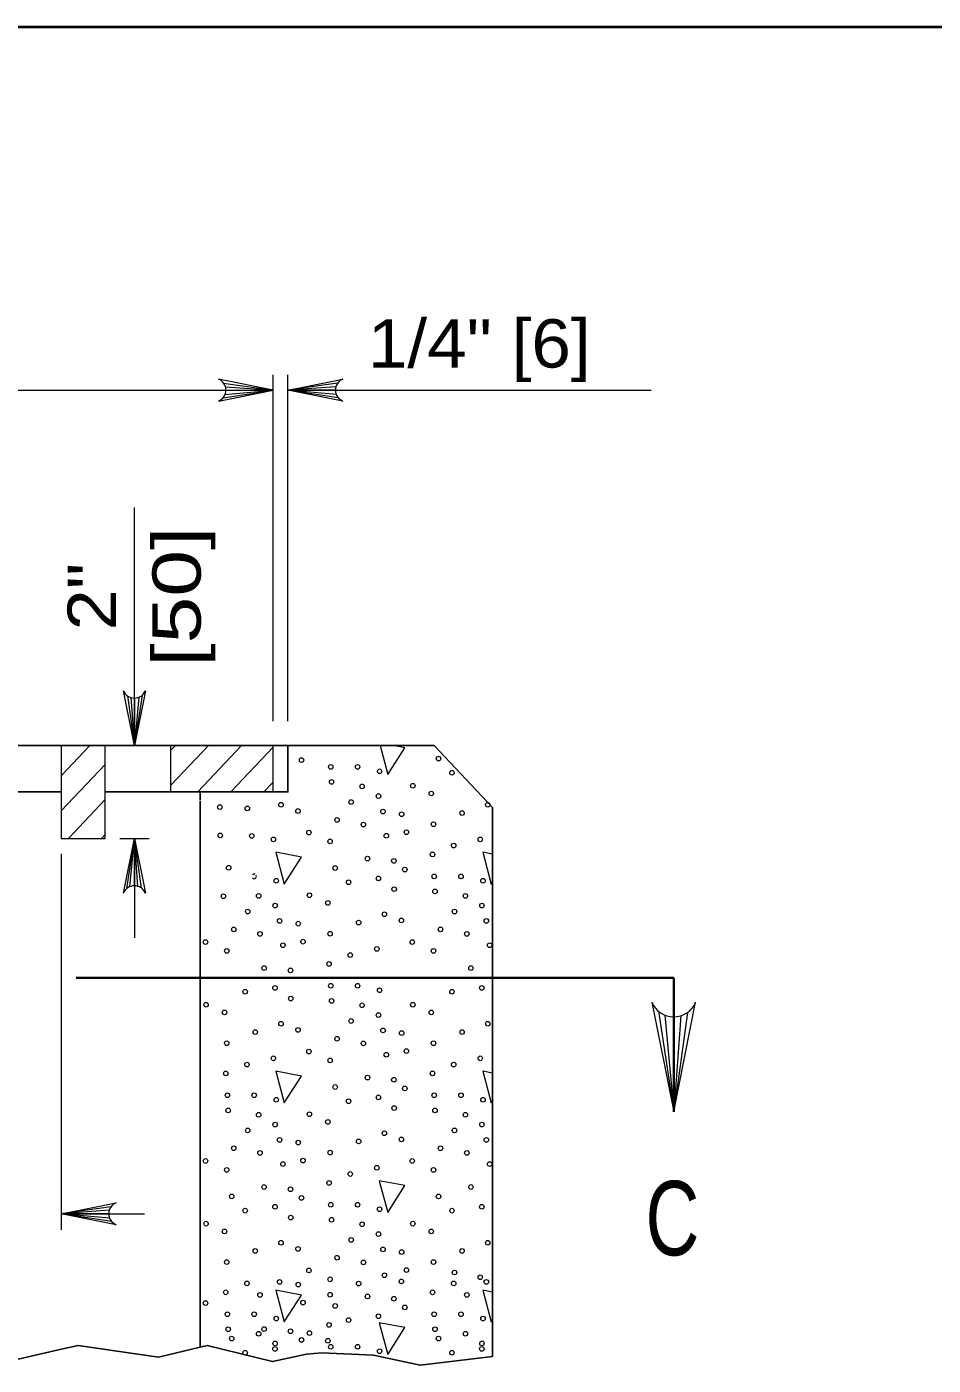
# Model space of a CAD drawing. Extents: x -410.5 to -376.5, y 1617.6 to 1661.6.
# Drawn here: x -391.656 to -388.729, y 1634.741 to 1639.062 of the extents above; entities that cross this region are included whole.
import ezdxf
from ezdxf.enums import TextEntityAlignment as Align

# ---------------------------------------------------------------- set-up
doc = ezdxf.new("R2010")
doc.units = 0
doc.header["$LTSCALE"] = 0.062
doc.layers.add('1', color=7, linetype='Continuous', lineweight=13)

msp = doc.modelspace()

# ---------------------------------------------------------------- linework, layer by layer
at = {"layer": '1', "lineweight": 25}
for p, q in [((-408.45475, 1639.06183), (-376.95475, 1639.06183)), ((-394.1165, 1636.74175), (-390.8125, 1636.74175)), ((-391.54408, 1636.59183), (-391.73283, 1636.59183)), ((-390.8125, 1636.59183), (-391.4025, 1636.59183)), ((-391.09567, 1636.56592), (-391.09567, 1636.59183)), ((-391.09567, 1634.79958), (-391.09567, 1636.56308))]:
    msp.add_line(p, q, dxfattribs=at)
at = {"layer": '1'}
for p, q in [((-390.85967, 1636.82042), (-390.85967, 1637.93875)), ((-390.8125, 1636.82042), (-390.8125, 1637.93875)), ((-391.80342, 1637.88875), (-390.85967, 1637.88875)), ((-391.02183, 1637.864), (-390.85967, 1637.88875)), ((-391.01992, 1637.91117), (-390.85967, 1637.88875)), ((-391.01567, 1637.87442), (-390.85967, 1637.88875)), ((-391.0145, 1637.90008), (-390.85967, 1637.88875)), ((-391.01283, 1637.88875), (-390.85967, 1637.88875)), ((-390.65225, 1637.91117), (-390.8125, 1637.88875)), ((-390.65767, 1637.90008), (-390.8125, 1637.88875)), ((-390.8125, 1637.88875), (-389.63958, 1637.88875)), ((-390.65933, 1637.88875), (-390.8125, 1637.88875)), ((-390.6565, 1637.87442), (-390.8125, 1637.88875)), ((-390.65033, 1637.864), (-390.8125, 1637.88875)), ((-391.30808, 1636.74175), (-391.30808, 1637.50975)), ((-391.3305, 1636.902), (-391.30808, 1636.74175)), ((-391.31942, 1636.8965), (-391.30808, 1636.74175)), ((-391.28325, 1636.90383), (-391.30808, 1636.74175)), ((-391.29367, 1636.89775), (-391.30808, 1636.74175)), ((-391.30808, 1636.89492), (-391.30808, 1636.74175)), ((-391.54408, 1636.64367), (-391.45158, 1636.74175)), ((-391.30808, 1636.74175), (-391.11925, 1636.74175)), ((-391.19008, 1636.59183), (-391.19008, 1636.74175)), ((-391.19008, 1636.72625), (-391.1755, 1636.74167)), ((-391.19008, 1636.61325), (-391.06867, 1636.74167)), ((-391.10342, 1636.59192), (-390.96192, 1636.74167)), ((-390.99667, 1636.59192), (-390.85967, 1636.73683)), ((-390.85967, 1636.59183), (-390.85967, 1636.74175)), ((-390.8125, 1636.59183), (-390.8125, 1636.74175)), ((-390.4355, 1636.7345), (-390.47292, 1636.74175)), ((-391.54408, 1636.53058), (-391.4025, 1636.68058)), ((-390.88983, 1636.59192), (-390.85967, 1636.62375)), ((-391.521, 1636.44192), (-391.4025, 1636.5675)), ((-391.41425, 1636.44192), (-391.4025, 1636.45442)), ((-391.35525, 1636.44192), (-391.26083, 1636.44192)), ((-391.33283, 1636.27975), (-391.30808, 1636.44192)), ((-391.3225, 1636.28592), (-391.30808, 1636.44192)), ((-391.30808, 1636.44192), (-391.30808, 1636.12067)), ((-391.30808, 1636.28875), (-391.30808, 1636.44192)), ((-391.29675, 1636.28708), (-391.30808, 1636.44192)), ((-391.28567, 1636.28167), (-391.30808, 1636.44192)), ((-391.54408, 1636.39192), (-391.54408, 1635.17808)), ((-390.15167, 1636.39075), (-390.18367, 1636.39708)), ((-390.18367, 1636.39708), (-390.15667, 1636.29467)), ((-390.15667, 1636.29467), (-390.15158, 1636.3025)), ((-389.61658, 1635.88375), (-389.567, 1635.5595)), ((-389.59583, 1635.8715), (-389.567, 1635.5595)), ((-389.52217, 1635.88), (-389.567, 1635.5595)), ((-389.54433, 1635.86908), (-389.567, 1635.5595)), ((-389.567, 1635.86583), (-389.567, 1635.5595)), ((-390.15175, 1635.68408), (-390.18367, 1635.69033)), ((-390.18367, 1635.69033), (-390.15667, 1635.588)), ((-390.15667, 1635.588), (-390.15167, 1635.59583)), ((-391.38383, 1635.25267), (-391.54408, 1635.23025)), ((-391.38925, 1635.24158), (-391.54408, 1635.23025)), ((-391.54408, 1635.23025), (-391.27542, 1635.23025)), ((-391.39092, 1635.23025), (-391.54408, 1635.23025)), ((-391.38808, 1635.21583), (-391.54408, 1635.23025)), ((-391.38192, 1635.2055), (-391.54408, 1635.23025)), ((-390.15167, 1634.9775), (-390.18367, 1634.98367))]:
    msp.add_line(p, q, dxfattribs=at)
at = {"layer": '1', "lineweight": 35}
for p, q in [((-391.4965, 1635.99217), (-389.567, 1635.99217)), ((-389.567, 1635.99217), (-389.567, 1635.5595))]:
    msp.add_line(p, q, dxfattribs=at)
at = {"layer": '1', "lineweight": 40}
msp.add_lwpolyline([(-408.45475, 1639.06183), (-376.95475, 1639.06183), (-376.95475, 1618.06183), (-408.45475, 1618.06183)], close=True, dxfattribs=at)
msp.add_lwpolyline([(-408.45475, 1639.06183), (-376.95475, 1639.06183), (-376.95475, 1618.06183), (-408.45475, 1618.06183)], close=True, dxfattribs=at)
at = {"layer": '1'}
for points in [[(-391.03667, 1637.85342), (-390.85967, 1637.88875), (-391.03667, 1637.92417)], [(-390.6355, 1637.85342), (-390.8125, 1637.88875), (-390.6355, 1637.92417)], [(-391.27267, 1636.91875), (-391.30808, 1636.74175), (-391.3435, 1636.91875)], [(-390.51508, 1636.74167), (-390.49042, 1636.648), (-390.4355, 1636.7345)], [(-391.3435, 1636.26492), (-391.30808, 1636.44192), (-391.27267, 1636.26492)], [(-389.63783, 1635.9135), (-389.567, 1635.5595), (-389.49625, 1635.9135)], [(-391.36708, 1635.19483), (-391.54408, 1635.23025), (-391.36708, 1635.26567)], [(-390.18367, 1634.98367), (-390.15667, 1634.88117), (-390.15167, 1634.88925)]]:
    msp.add_lwpolyline(points, dxfattribs=at)
for points in [[(-391.54408, 1636.74175), (-391.54408, 1636.44192), (-391.4025, 1636.44192), (-391.4025, 1636.74175)], [(-390.85117, 1636.39708), (-390.82417, 1636.29467), (-390.76917, 1636.38108)], [(-390.85117, 1635.69033), (-390.82417, 1635.588), (-390.76917, 1635.67442)], [(-390.51742, 1635.337), (-390.49042, 1635.23458), (-390.4355, 1635.321)], [(-390.85117, 1634.98367), (-390.82417, 1634.88117), (-390.76917, 1634.96767)], [(-390.51742, 1634.87842), (-390.49042, 1634.77608), (-390.4355, 1634.86258)]]:
    msp.add_lwpolyline(points, close=True, dxfattribs=at)
at = {"layer": '1', "lineweight": 25}
for points in [[(-391.09567, 1636.59183), (-390.8125, 1636.59183), (-390.8125, 1636.74175), (-390.3405, 1636.74175), (-390.15167, 1636.54183), (-390.15167, 1634.76942)], [(-393.83325, 1634.78325), (-393.68983, 1634.75117), (-393.57033, 1634.78225), (-393.40175, 1634.76358), (-393.34308, 1634.76642), (-393.2425, 1634.80067), (-393.18192, 1634.79342), (-393.12783, 1634.79125), (-392.90825, 1634.75217), (-392.75167, 1634.80033), (-392.54808, 1634.77958), (-392.37933, 1634.81358), (-392.26933, 1634.82042), (-392.08858, 1634.76517), (-391.91983, 1634.79617), (-391.69733, 1634.75808), (-391.53892, 1634.79417), (-391.48967, 1634.80517), (-391.23017, 1634.767), (-391.09567, 1634.79958)], [(-390.15167, 1634.76942), (-390.38608, 1634.74142), (-390.53658, 1634.77325), (-390.70333, 1634.78183), (-390.75258, 1634.77683), (-390.86258, 1634.75283), (-391.07275, 1634.80508), (-391.09567, 1634.79958)]]:
    msp.add_lwpolyline(points, dxfattribs=at)
at = {"layer": '1'}
for centre, radius, start, end in [((-391.05096, 1637.88882), 0.0382, 292.08605, 67.91218), ((-390.62117, 1637.88882), 0.0382, 112.08782, 247.91395), ((-391.30811, 1636.93301), 0.0382, 202.08782, 337.91395), ((-391.30803, 1636.2506), 0.0382, 22.08782, 157.91395), ((-389.56695, 1635.94207), 0.0764, 202.08605, 337.91218), ((-391.35277, 1635.23029), 0.0382, 112.08782, 247.91395)]:
    msp.add_arc(centre, radius, start, end, dxfattribs=at)
for centre, major_axis in [((-390.32629, 1636.69947), (0, 0.00756)), ((-390.76879, 1636.69469), (0, -0.00756)), ((-390.67417, 1636.67273), (0, -0.00756)), ((-390.58762, 1636.67273), (0, 0.00756)), ((-390.51648, 1636.65842), (0, -0.00756)), ((-390.6715, 1636.62408), (0, -0.00756)), ((-390.40923, 1636.61166), (0, -0.00756)), ((-390.28301, 1636.65365), (0, 0.00756)), ((-390.57321, 1636.60977), (0, 0.00756)), ((-390.52009, 1636.57827), (0, 0.00756)), ((-390.34977, 1636.58686), (0, -0.00756)), ((-391.0323, 1636.5432), (0, -0.00756)), ((-390.94362, 1636.5389), (0, -0.00756)), ((-390.83488, 1636.55029), (0, -0.00756)), ((-390.77992, 1636.53027), (0, -0.00756)), ((-390.60842, 1636.55919), (0, 0.00756)), ((-390.50563, 1636.52868), (0, 0.00756)), ((-390.16737, 1636.55029), (0, -0.00756)), ((-390.65376, 1636.50165), (0, 0.00756)), ((-390.56876, 1636.48669), (0, 0.00756)), ((-390.44527, 1636.52002), (0, -0.00756)), ((-390.34253, 1636.48757), (0, -0.00756)), ((-390.25031, 1636.52361), (0, -0.00756)), ((-391.03087, 1636.45152), (0, -0.00756)), ((-390.92932, 1636.45009), (0, -0.00756)), ((-390.85924, 1636.43863), (0, -0.00756)), ((-390.74482, 1636.4606), (0, 0.00756)), ((-390.49489, 1636.45041), (0, 0.00756)), ((-390.42998, 1636.4619), (0, -0.00756)), ((-390.19173, 1636.43863), (0, -0.00756)), ((-390.67629, 1636.43198), (0, 0.00756)), ((-390.2774, 1636.41861), (0, -0.00756)), ((-390.55552, 1636.37668), (0, 0.00756)), ((-390.47047, 1636.36932), (0, 0.00756)), ((-390.34582, 1636.38999), (0, -0.00756)), ((-391.00369, 1636.34696), (0, -0.00756)), ((-390.66005, 1636.34612), (0, 0.00756)), ((-390.52037, 1636.31272), (0, 0.00756)), ((-390.43504, 1636.34135), (0, -0.00756)), ((-390.34042, 1636.31938), (0, -0.00756)), ((-390.25387, 1636.31938), (0, 0.00756)), ((-390.85023, 1636.30507), (0, -0.00756)), ((-390.61677, 1636.3003), (0, 0.00756)), ((-390.46958, 1636.27804), (0, -0.00756)), ((-390.33775, 1636.27073), (0, -0.00756)), ((-390.18272, 1636.30507), (0, -0.00756)), ((-391.02086, 1636.25529), (0, -0.00756)), ((-390.90697, 1636.25642), (0, 0.00756)), ((-390.85385, 1636.22492), (0, 0.00756)), ((-390.74298, 1636.25831), (0, -0.00756)), ((-390.68352, 1636.23351), (0, -0.00756)), ((-390.23946, 1636.25642), (0, 0.00756)), ((-390.18634, 1636.22492), (0, 0.00756)), ((-390.94218, 1636.20584), (0, 0.00756)), ((-390.50112, 1636.19694), (0, -0.00756)), ((-390.27467, 1636.20584), (0, 0.00756)), ((-390.98751, 1636.1483), (0, 0.00756)), ((-390.83938, 1636.17533), (0, 0.00756)), ((-390.77903, 1636.16667), (0, -0.00756)), ((-390.58406, 1636.17026), (0, -0.00756)), ((-390.44616, 1636.17692), (0, -0.00756)), ((-390.32001, 1636.1483), (0, 0.00756)), ((-390.17187, 1636.17533), (0, 0.00756)), ((-391.07857, 1636.10725), (0, 0.00756)), ((-390.90252, 1636.13334), (0, 0.00756)), ((-390.82865, 1636.09706), (0, 0.00756)), ((-390.76373, 1636.10855), (0, -0.00756)), ((-390.67629, 1636.13422), (0, -0.00756)), ((-390.41106, 1636.10725), (0, 0.00756)), ((-390.23501, 1636.13334), (0, 0.00756)), ((-390.16114, 1636.09706), (0, 0.00756)), ((-391.01004, 1636.07863), (0, 0.00756)), ((-390.61115, 1636.06526), (0, -0.00756)), ((-390.52549, 1636.08528), (0, -0.00756)), ((-390.34253, 1636.07863), (0, 0.00756)), ((-390.88928, 1636.02333), (0, 0.00756)), ((-390.80423, 1636.01597), (0, 0.00756)), ((-390.67957, 1636.03664), (0, -0.00756)), ((-390.22177, 1636.02333), (0, 0.00756)), ((-390.67417, 1635.96603), (0, -0.00756)), ((-390.58762, 1635.96603), (0, 0.00756)), ((-390.95052, 1635.94695), (0, 0.00756)), ((-390.85412, 1635.95937), (0, 0.00756)), ((-390.80334, 1635.92469), (0, -0.00756)), ((-390.51648, 1635.95172), (0, -0.00756)), ((-390.28301, 1635.94695), (0, 0.00756)), ((-390.18662, 1635.95937), (0, 0.00756)), ((-391.07674, 1635.90496), (0, -0.00756)), ((-391.01727, 1635.88016), (0, -0.00756)), ((-390.6715, 1635.91738), (0, -0.00756)), ((-390.57321, 1635.90307), (0, 0.00756)), ((-390.40923, 1635.90496), (0, -0.00756)), ((-390.34977, 1635.88016), (0, -0.00756)), ((-390.83488, 1635.84359), (0, -0.00756)), ((-390.60842, 1635.85249), (0, 0.00756)), ((-390.52009, 1635.87157), (0, 0.00756)), ((-390.16737, 1635.84359), (0, -0.00756)), ((-390.91782, 1635.81692), (0, -0.00756)), ((-390.77992, 1635.82357), (0, -0.00756)), ((-390.65376, 1635.79495), (0, 0.00756)), ((-390.50563, 1635.82198), (0, 0.00756)), ((-390.44527, 1635.81332), (0, -0.00756)), ((-390.25031, 1635.81692), (0, -0.00756)), ((-391.01004, 1635.78087), (0, -0.00756)), ((-390.74482, 1635.7539), (0, 0.00756)), ((-390.56876, 1635.77999), (0, 0.00756)), ((-390.42998, 1635.7552), (0, -0.00756)), ((-390.34253, 1635.78087), (0, -0.00756)), ((-390.9449, 1635.71191), (0, -0.00756)), ((-390.85924, 1635.73193), (0, -0.00756)), ((-390.67629, 1635.72528), (0, 0.00756)), ((-390.49489, 1635.74371), (0, 0.00756)), ((-390.2774, 1635.71191), (0, -0.00756)), ((-390.19173, 1635.73193), (0, -0.00756)), ((-391.01332, 1635.68329), (0, -0.00756)), ((-390.55552, 1635.66998), (0, 0.00756)), ((-390.47047, 1635.66262), (0, 0.00756)), ((-390.34582, 1635.68329), (0, -0.00756)), ((-390.66005, 1635.63942), (0, 0.00756)), ((-390.43504, 1635.63465), (0, -0.00756)), ((-391.00793, 1635.61268), (0, -0.00756)), ((-390.92138, 1635.61268), (0, 0.00756)), ((-390.85023, 1635.59837), (0, -0.00756)), ((-390.61677, 1635.5936), (0, 0.00756)), ((-390.52037, 1635.60602), (0, 0.00756)), ((-390.34042, 1635.61268), (0, -0.00756)), ((-390.25387, 1635.61268), (0, 0.00756)), ((-390.18272, 1635.59837), (0, -0.00756)), ((-391.00526, 1635.56403), (0, -0.00756)), ((-390.90697, 1635.54972), (0, 0.00756)), ((-390.74298, 1635.55161), (0, -0.00756)), ((-390.46958, 1635.57134), (0, -0.00756)), ((-390.33775, 1635.56403), (0, -0.00756)), ((-390.23946, 1635.54972), (0, 0.00756)), ((-390.94218, 1635.49914), (0, 0.00756)), ((-390.85385, 1635.51822), (0, 0.00756)), ((-390.68352, 1635.52681), (0, -0.00756)), ((-390.50112, 1635.49024), (0, -0.00756)), ((-390.27467, 1635.49914), (0, 0.00756)), ((-390.18634, 1635.51822), (0, 0.00756)), ((-390.83938, 1635.46863), (0, 0.00756)), ((-390.77903, 1635.45997), (0, -0.00756)), ((-390.58406, 1635.46357), (0, -0.00756)), ((-390.44616, 1635.47022), (0, -0.00756)), ((-390.17187, 1635.46863), (0, 0.00756)), ((-390.98751, 1635.4416), (0, 0.00756)), ((-390.90252, 1635.42664), (0, 0.00756)), ((-390.76373, 1635.40185), (0, -0.00756)), ((-390.67629, 1635.42752), (0, -0.00756)), ((-390.32001, 1635.4416), (0, 0.00756)), ((-390.23501, 1635.42664), (0, 0.00756)), ((-391.07857, 1635.40055), (0, 0.00756)), ((-391.01004, 1635.37193), (0, 0.00756)), ((-390.82865, 1635.39036), (0, 0.00756)), ((-390.61115, 1635.35856), (0, -0.00756)), ((-390.52549, 1635.37858), (0, -0.00756)), ((-390.41106, 1635.40055), (0, 0.00756)), ((-390.34253, 1635.37193), (0, 0.00756)), ((-390.16114, 1635.39036), (0, 0.00756)), ((-390.88928, 1635.31663), (0, 0.00756)), ((-390.67957, 1635.32994), (0, -0.00756)), ((-390.22177, 1635.31663), (0, 0.00756)), ((-390.9938, 1635.28607), (0, 0.00756)), ((-390.80423, 1635.30927), (0, 0.00756)), ((-390.76879, 1635.2813), (0, -0.00756)), ((-390.32629, 1635.28607), (0, 0.00756)), ((-390.95052, 1635.24025), (0, 0.00756)), ((-390.85412, 1635.25267), (0, 0.00756)), ((-390.67417, 1635.25933), (0, -0.00756)), ((-390.58762, 1635.25933), (0, 0.00756)), ((-390.51648, 1635.24502), (0, -0.00756)), ((-390.28301, 1635.24025), (0, 0.00756)), ((-390.18662, 1635.25267), (0, 0.00756)), ((-391.07674, 1635.19826), (0, -0.00756)), ((-390.80334, 1635.21799), (0, -0.00756)), ((-390.6715, 1635.21068), (0, -0.00756)), ((-390.57321, 1635.19637), (0, 0.00756)), ((-390.40923, 1635.19826), (0, -0.00756)), ((-391.01727, 1635.17347), (0, -0.00756)), ((-390.60842, 1635.14579), (0, 0.00756)), ((-390.52009, 1635.16487), (0, 0.00756)), ((-390.34977, 1635.17347), (0, -0.00756)), ((-390.91782, 1635.11022), (0, -0.00756)), ((-390.83488, 1635.13689), (0, -0.00756)), ((-390.77992, 1635.11687), (0, -0.00756)), ((-390.50563, 1635.11528), (0, 0.00756)), ((-390.44527, 1635.10662), (0, -0.00756)), ((-390.25031, 1635.11022), (0, -0.00756)), ((-390.16737, 1635.13689), (0, -0.00756)), ((-391.01004, 1635.07417), (0, -0.00756)), ((-390.65376, 1635.08825), (0, 0.00756)), ((-390.56876, 1635.07329), (0, 0.00756)), ((-390.34253, 1635.07417), (0, -0.00756)), ((-390.74482, 1635.0472), (0, 0.00756)), ((-390.67629, 1635.01858), (0, 0.00756)), ((-390.50112, 1635.03173), (0, -0.00756)), ((-390.42998, 1635.0485), (0, -0.00756)), ((-390.27467, 1635.04062), (0, 0.00756)), ((-390.19173, 1635.02523), (0, -0.00756)), ((-391.01332, 1634.97659), (0, -0.00756)), ((-390.9449, 1635.00521), (0, -0.00756)), ((-390.83938, 1635.01012), (0, 0.00756)), ((-390.77903, 1635.00146), (0, -0.00756)), ((-390.58406, 1635.00505), (0, -0.00756)), ((-390.44617, 1635.01171), (0, -0.00756)), ((-390.34582, 1634.97659), (0, -0.00756)), ((-390.2774, 1635.00521), (0, -0.00756)), ((-390.17187, 1635.01012), (0, 0.00756)), ((-391.07857, 1634.94204), (0, 0.00756)), ((-390.90252, 1634.96813), (0, 0.00756)), ((-390.76373, 1634.94333), (0, -0.00756)), ((-390.67629, 1634.96901), (0, -0.00756)), ((-390.66005, 1634.93272), (0, 0.00756)), ((-390.55552, 1634.96328), (0, 0.00756)), ((-390.47047, 1634.95592), (0, 0.00756)), ((-390.43504, 1634.92795), (0, -0.00756)), ((-390.23501, 1634.96813), (0, 0.00756)), ((-391.00793, 1634.90598), (0, -0.00756)), ((-390.92138, 1634.90598), (0, 0.00756)), ((-390.85023, 1634.89167), (0, -0.00756)), ((-390.61677, 1634.8869), (0, 0.00756)), ((-390.52037, 1634.89932), (0, 0.00756)), ((-390.34042, 1634.90598), (0, -0.00756)), ((-390.25387, 1634.90598), (0, 0.00756)), ((-390.18272, 1634.89167), (0, -0.00756)), ((-391.00526, 1634.85733), (0, -0.00756)), ((-390.90697, 1634.84302), (0, 0.00756)), ((-390.88928, 1634.85812), (0, 0.00756)), ((-390.80423, 1634.85075), (0, 0.00756)), ((-390.74298, 1634.84491), (0, -0.00756)), ((-390.67957, 1634.87143), (0, -0.00756)), ((-390.33775, 1634.85733), (0, -0.00756)), ((-390.23946, 1634.84302), (0, 0.00756)), ((-390.9938, 1634.82755), (0, 0.00756)), ((-390.85385, 1634.81152), (0, 0.00756)), ((-390.76879, 1634.82278), (0, -0.00756)), ((-390.68352, 1634.82012), (0, -0.00756)), ((-390.67418, 1634.80081), (0, -0.00756)), ((-390.58762, 1634.80081), (0, 0.00756)), ((-390.32629, 1634.82755), (0, 0.00756)), ((-390.18634, 1634.81152), (0, 0.00756)), ((-390.95052, 1634.78173), (0, 0.00756)), ((-390.85412, 1634.79416), (0, 0.00756)), ((-390.51648, 1634.7865), (0, -0.00756)), ((-390.28302, 1634.78173), (0, 0.00756)), ((-390.18662, 1634.79416), (0, 0.00756))]:
    msp.add_ellipse(centre, major_axis=major_axis, ratio=0.944543, dxfattribs=at)
for start_param, end_param in [(5.8000752, 7.2734645), (4.0401226, 5.1504313), (2.2991045, 4.0401226)]:
    msp.add_ellipse((-390.92138, 1636.31938), major_axis=(0, 0.00756), ratio=0.944543, start_param=start_param, end_param=end_param, dxfattribs=at)

# ---------------------------------------------------------------- texts
at = {"layer": '1', "width": 1.1}
msp.add_text('1/4" [6]', height=0.156, dxfattribs=at).set_placement((-390.5545, 1637.96183))
at = {"layer": '1'}
for s, width, p in [('[50]', 1.3, (-391.09392, 1637.22221)), ('2"', 1.15, (-391.36792, 1637.22221))]:
    msp.add_text(s, height=0.156, rotation=90, dxfattribs=dict(at, width=width)).set_placement(p, align=Align.CENTER)
at = {"layer": '1', "width": 0.75}
msp.add_text('C', height=0.24, dxfattribs=at).set_placement((-389.57125, 1635.09608), align=Align.CENTER)

doc.saveas('drawing.dxf')
